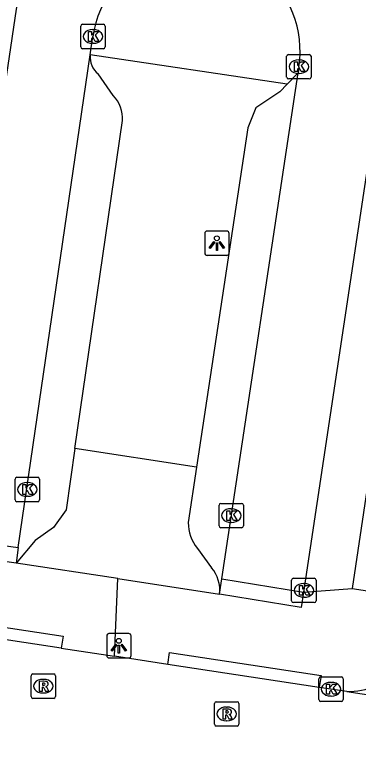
# Model space of a CAD drawing. Extents: x 163686 to 164493, y 382719 to 383870.
# Drawn here: x 164100.41 to 164114.47, y 383040.31 to 383070.32 of the extents above; entities that cross this region are included whole.
import ezdxf

# ---------------------------------------------------------------- set-up
doc = ezdxf.new("R2010")
doc.units = 0
for name, color, linetype in [('IMGEO_Groenvoorziening', 7, 'Continuous'), ('IMGEO_Kolk', 7, 'Continuous'), ('IMGEO_Lichtpunt', 7, 'Continuous'), ('IMGEO_Pand', 7, 'Continuous'), ('IMGEO_Parkeervlak_open', 7, 'Continuous'), ('IMGEO_Rijbaan_lokaal_open', 7, 'Continuous'), ('IMGEO_Rioolput', 7, 'Continuous'), ('IMGEO_Voetpad_open', 7, 'Continuous')]:
    doc.layers.add(name, color=color, linetype=linetype)

msp = doc.modelspace()

# ---------------------------------------------------------------- linework, layer by layer
at = {"layer": 'IMGEO_Groenvoorziening'}
for points in [[(164111.555, 383067.478), (164103.498, 383068.668)], [(164107.85, 383051.778), (164102.872, 383052.545)]]:
    msp.add_lwpolyline(points, dxfattribs=at)
at = {"layer": 'IMGEO_Kolk'}
for p, q in [((164103.109, 383069), (164103.109, 383069.852)), ((164103.184, 383069.926), (164104.036, 383069.926)), ((164103.597, 383069.706), (164103.622, 383069.706)), ((164104.11, 383069.852), (164104.11, 383069)), ((164103.62, 383069.146), (164103.595, 383069.146)), ((164104.036, 383068.926), (164103.184, 383068.926)), ((164111.534, 383067.762), (164111.534, 383068.614)), ((164111.609, 383068.688), (164112.461, 383068.688)), ((164112.535, 383068.614), (164112.535, 383067.762)), ((164112.022, 383068.468), (164112.047, 383068.468)), ((164112.045, 383067.908), (164112.02, 383067.908)), ((164112.461, 383067.688), (164111.609, 383067.688)), ((164100.422, 383050.443), (164100.422, 383051.295)), ((164100.497, 383051.369), (164101.349, 383051.369)), ((164100.91, 383051.149), (164100.935, 383051.149)), ((164101.423, 383051.295), (164101.423, 383050.443)), ((164100.933, 383050.589), (164100.908, 383050.589)), ((164101.349, 383050.369), (164100.497, 383050.369)), ((164108.766, 383049.374), (164108.766, 383050.226)), ((164108.841, 383050.3), (164109.693, 383050.3)), ((164109.767, 383050.226), (164109.767, 383049.374)), ((164109.254, 383050.08), (164109.279, 383050.08)), ((164109.693, 383049.3), (164108.841, 383049.3)), ((164109.277, 383049.52), (164109.252, 383049.52)), ((164111.813, 383047.235), (164112.665, 383047.235)), ((164111.738, 383046.309), (164111.738, 383047.161)), ((164112.226, 383047.015), (164112.251, 383047.015)), ((164112.739, 383047.161), (164112.739, 383046.309)), ((164112.249, 383046.455), (164112.224, 383046.455)), ((164112.665, 383046.235), (164111.813, 383046.235)), ((164112.849, 383042.263), (164112.849, 383043.115)), ((164112.924, 383043.189), (164113.776, 383043.189)), ((164113.337, 383042.969), (164113.362, 383042.969)), ((164113.85, 383043.115), (164113.85, 383042.263)), ((164113.36, 383042.409), (164113.335, 383042.409)), ((164113.776, 383042.189), (164112.924, 383042.189))]:
    msp.add_line(p, q, dxfattribs=at)
for points in [[(164103.109, 383069), (164103.109, 383069.852)], [(164103.184, 383069.926), (164104.036, 383069.926)], [(164104.11, 383069.852), (164104.11, 383069)], [(164103.43, 383069.626), (164103.553, 383069.626), (164103.553, 383069.475), (164103.683, 383069.626), (164103.847, 383069.626), (164103.701, 383069.475), (164103.854, 383069.226), (164103.702, 383069.226), (164103.617, 383069.39), (164103.553, 383069.323), (164103.553, 383069.226), (164103.43, 383069.226), (164103.43, 383069.626)], [(164104.036, 383068.926), (164103.184, 383068.926)], [(164111.534, 383067.762), (164111.534, 383068.614)], [(164111.609, 383068.688), (164112.461, 383068.688)], [(164112.535, 383068.614), (164112.535, 383067.762)], [(164111.855, 383068.388), (164111.978, 383068.388), (164111.978, 383068.237), (164112.108, 383068.388), (164112.272, 383068.388), (164112.126, 383068.237), (164112.279, 383067.988), (164112.127, 383067.988), (164112.042, 383068.152), (164111.978, 383068.085), (164111.978, 383067.988), (164111.855, 383067.988), (164111.855, 383068.388)], [(164112.461, 383067.688), (164111.609, 383067.688)], [(164100.422, 383050.443), (164100.422, 383051.295)], [(164100.497, 383051.369), (164101.349, 383051.369)], [(164101.423, 383051.295), (164101.423, 383050.443)], [(164100.743, 383051.069), (164100.866, 383051.069), (164100.866, 383050.918), (164100.996, 383051.069), (164101.16, 383051.069), (164101.014, 383050.918), (164101.167, 383050.669), (164101.015, 383050.669), (164100.93, 383050.833), (164100.866, 383050.766), (164100.866, 383050.669), (164100.743, 383050.669), (164100.743, 383051.069)], [(164101.349, 383050.369), (164100.497, 383050.369)], [(164108.766, 383049.374), (164108.766, 383050.226)], [(164108.841, 383050.3), (164109.693, 383050.3)], [(164109.767, 383050.226), (164109.767, 383049.374)], [(164109.087, 383050), (164109.21, 383050), (164109.21, 383049.849), (164109.34, 383050), (164109.504, 383050), (164109.358, 383049.849), (164109.511, 383049.6), (164109.359, 383049.6), (164109.274, 383049.764), (164109.21, 383049.697), (164109.21, 383049.6), (164109.087, 383049.6), (164109.087, 383050)], [(164109.693, 383049.3), (164108.841, 383049.3)], [(164111.813, 383047.235), (164112.665, 383047.235)], [(164111.738, 383046.309), (164111.738, 383047.161)], [(164112.059, 383046.935), (164112.182, 383046.935), (164112.182, 383046.784), (164112.312, 383046.935), (164112.476, 383046.935), (164112.33, 383046.784), (164112.483, 383046.535), (164112.331, 383046.535), (164112.246, 383046.699), (164112.182, 383046.632), (164112.182, 383046.535), (164112.059, 383046.535), (164112.059, 383046.935)], [(164112.739, 383047.161), (164112.739, 383046.309)], [(164112.665, 383046.235), (164111.813, 383046.235)], [(164112.849, 383042.263), (164112.849, 383043.115)], [(164112.924, 383043.189), (164113.776, 383043.189)], [(164113.85, 383043.115), (164113.85, 383042.263)], [(164113.17, 383042.889), (164113.293, 383042.889), (164113.293, 383042.738), (164113.423, 383042.889), (164113.587, 383042.889), (164113.441, 383042.738), (164113.594, 383042.489), (164113.442, 383042.489), (164113.357, 383042.653), (164113.293, 383042.586), (164113.293, 383042.489), (164113.17, 383042.489), (164113.17, 383042.889)], [(164113.776, 383042.189), (164112.924, 383042.189)]]:
    msp.add_lwpolyline(points, dxfattribs=at)
for centre, start, end in [((164103.186, 383069.85), 91.552, 178.448), ((164103.186, 383069.85), 91.552, 178.448), ((164104.034, 383069.85), 1.552, 88.448), ((164104.034, 383069.85), 1.552, 88.448), ((164103.186, 383069.002), 181.552, 268.448), ((164103.186, 383069.002), 181.552, 268.448), ((164104.034, 383069.002), 271.552, 358.448), ((164104.034, 383069.002), 271.552, 358.448), ((164111.611, 383068.612), 91.552, 178.448), ((164111.611, 383068.612), 91.552, 178.448), ((164112.459, 383068.612), 1.552, 88.448), ((164112.459, 383068.612), 1.552, 88.448), ((164111.611, 383067.764), 181.552, 268.448), ((164111.611, 383067.764), 181.552, 268.448), ((164112.459, 383067.764), 271.552, 358.448), ((164112.459, 383067.764), 271.552, 358.448), ((164100.499, 383051.293), 91.552, 178.448), ((164100.499, 383051.293), 91.552, 178.448), ((164101.347, 383051.293), 1.552, 88.448), ((164101.347, 383051.293), 1.552, 88.448), ((164100.499, 383050.445), 181.552, 268.448), ((164100.499, 383050.445), 181.552, 268.448), ((164101.347, 383050.445), 271.552, 358.448), ((164101.347, 383050.445), 271.552, 358.448), ((164108.843, 383050.224), 91.552, 178.448), ((164108.843, 383050.224), 91.552, 178.448), ((164109.691, 383050.224), 1.552, 88.448), ((164109.691, 383050.224), 1.552, 88.448), ((164108.843, 383049.376), 181.552, 268.448), ((164108.843, 383049.376), 181.552, 268.448), ((164109.691, 383049.376), 271.552, 358.448), ((164109.691, 383049.376), 271.552, 358.448), ((164111.815, 383047.159), 91.552, 178.448), ((164111.815, 383047.159), 91.552, 178.448), ((164112.663, 383047.159), 1.552, 88.448), ((164112.663, 383047.159), 1.552, 88.448), ((164111.815, 383046.311), 181.552, 268.448), ((164111.815, 383046.311), 181.552, 268.448), ((164112.663, 383046.311), 271.552, 358.448), ((164112.663, 383046.311), 271.552, 358.448), ((164112.926, 383043.113), 91.552, 178.448), ((164112.926, 383043.113), 91.552, 178.448), ((164113.774, 383043.113), 1.552, 88.448), ((164113.774, 383043.113), 1.552, 88.448), ((164112.926, 383042.265), 181.552, 268.448), ((164112.926, 383042.265), 181.552, 268.448), ((164113.774, 383042.265), 271.552, 358.448), ((164113.774, 383042.265), 271.552, 358.448)]:
    msp.add_arc(centre, 0.0765, start, end, dxfattribs=at)
for centre, major_axis, ratio, start_param, end_param in [((164103.596, 383069.426), (-0.387, 0.002), 0.722429, 4.712389, 7.853982), ((164103.621, 383069.426), (-0.39, 0.002), 0.717154, 1.570796, 4.712389), ((164112.021, 383068.188), (-0.387, 0.002), 0.722429, 4.712389, 7.853982), ((164112.046, 383068.188), (-0.39, 0.002), 0.717154, 1.570796, 4.712389), ((164100.909, 383050.869), (-0.387, 0.002), 0.722429, 4.712389, 7.853982), ((164100.934, 383050.869), (-0.39, 0.002), 0.717154, 1.570796, 4.712389), ((164109.253, 383049.8), (-0.387, 0.002), 0.722429, 4.712389, 7.853982), ((164109.278, 383049.8), (-0.39, 0.002), 0.717154, 1.570796, 4.712389), ((164112.225, 383046.735), (-0.387, 0.002), 0.722429, 4.712389, 7.853982), ((164112.25, 383046.735), (-0.39, 0.002), 0.717154, 1.570796, 4.712389), ((164113.336, 383042.689), (-0.387, 0.002), 0.722429, 4.712389, 7.853982), ((164113.361, 383042.689), (-0.39, 0.002), 0.717154, 1.570796, 4.712389)]:
    msp.add_ellipse(centre, major_axis=major_axis, ratio=ratio, start_param=start_param, end_param=end_param, dxfattribs=at)
at = {"layer": 'IMGEO_Lichtpunt'}
for p, q in [((164108.181, 383061.362), (164108.181, 383060.555)), ((164108.181, 383061.362), (164108.181, 383060.555)), ((164109.083, 383061.457), (164108.275, 383061.457)), ((164109.083, 383061.457), (164108.275, 383061.457)), ((164109.177, 383060.555), (164109.177, 383061.362)), ((164109.177, 383060.555), (164109.177, 383061.362)), ((164108.275, 383060.461), (164109.083, 383060.461)), ((164108.275, 383060.461), (164109.083, 383060.461)), ((164104.171, 383044.869), (164104.171, 383044.062)), ((164104.171, 383044.869), (164104.171, 383044.062)), ((164105.073, 383044.964), (164104.265, 383044.964)), ((164105.073, 383044.964), (164104.265, 383044.964)), ((164105.167, 383044.062), (164105.167, 383044.869)), ((164105.167, 383044.062), (164105.167, 383044.869)), ((164104.265, 383043.968), (164105.073, 383043.968)), ((164104.265, 383043.968), (164105.073, 383043.968))]:
    msp.add_line(p, q, dxfattribs=at)
for points in [[(164108.555, 383061.026), (164108.594, 383060.998), (164108.406, 383060.736), (164108.368, 383060.763), (164108.555, 383061.026)], [(164108.657, 383060.978), (164108.704, 383060.978), (164108.704, 383060.656), (164108.657, 383060.656), (164108.657, 383060.978)], [(164108.767, 383060.998), (164108.805, 383061.025), (164108.992, 383060.763), (164108.953, 383060.735), (164108.767, 383060.998)], [(164104.545, 383044.533), (164104.584, 383044.505), (164104.396, 383044.243), (164104.358, 383044.27), (164104.545, 383044.533)], [(164104.647, 383044.485), (164104.694, 383044.485), (164104.694, 383044.163), (164104.647, 383044.163), (164104.647, 383044.485)], [(164104.757, 383044.505), (164104.795, 383044.532), (164104.982, 383044.27), (164104.943, 383044.242), (164104.757, 383044.505)]]:
    msp.add_lwpolyline(points, dxfattribs=at)
for centre in [(164108.68, 383061.16), (164104.67, 383044.667)]:
    msp.add_circle(centre, 0.0994, dxfattribs=at)
for centre, start, end in [((164108.275, 383061.362), 90, 180), ((164108.275, 383061.362), 90, 180), ((164109.083, 383061.362), 0, 90), ((164109.083, 383061.362), 0, 90), ((164108.275, 383060.555), 180, 270), ((164108.275, 383060.555), 180, 270), ((164109.083, 383060.555), 270, 0), ((164109.083, 383060.555), 270, 360), ((164104.265, 383044.869), 90, 180), ((164104.265, 383044.869), 90, 180), ((164105.073, 383044.869), 0, 90), ((164105.073, 383044.869), 0, 90), ((164104.265, 383044.062), 180, 270), ((164104.265, 383044.062), 180, 270), ((164105.073, 383044.062), 270, 0), ((164105.073, 383044.062), 270, 360)]:
    msp.add_arc(centre, 0.0946, start, end, dxfattribs=at)
at = {"layer": 'IMGEO_Pand'}
for points in [[(164115.278, 383053.948), (164114.215, 383046.807)], [(164114.215, 383046.807), (164121.476, 383045.707)]]:
    msp.add_lwpolyline(points, dxfattribs=at)
at = {"layer": 'IMGEO_Parkeervlak_open'}
for points in [[(164104.439, 383067.008), (164103.822, 383067.893)], [(164111.998, 383067.938), (164111.555, 383067.478)], [(164111.555, 383067.478), (164111.254, 383067.165), (164110.267, 383066.508), (164109.948, 383065.689), (164107.85, 383051.778)], [(164102.872, 383052.545), (164104.819, 383065.979)], [(164102.872, 383052.545), (164102.507, 383050.03), (164101.998, 383049.306), (164101.249, 383048.786), (164100.461, 383047.857)], [(164107.85, 383051.778), (164107.509, 383049.517)], [(164107.881, 383048.458), (164108.46, 383047.662)]]:
    msp.add_lwpolyline(points, dxfattribs=at)
for centre, radius, start, end in [((164104.369, 383068.577), 0.875, 174.0139, 231.3623), ((164103.435, 383066.052), 1.386, 356.9611, 43.5764), ((164109.142, 383049.496), 1.633, 179.256, 219.4542), ((164107.378, 383046.738), 1.423, 353.6533, 40.4925)]:
    msp.add_arc(centre, radius, start, end, dxfattribs=at)
at = {"layer": 'IMGEO_Rijbaan_lokaal_open'}
for points in [[(164101.537, 383076.808), (164100.461, 383070.545), (164097.263, 383048.949)], [(164116.353, 383074.19), (164112.228, 383046.662)], [(164103.498, 383068.668), (164103.609, 383069.43)], [(164100.553, 383048.49), (164103.498, 383068.668)], [(164112.035, 383068.184), (164111.998, 383067.938)], [(164108.886, 383047.207), (164111.998, 383067.938)], [(164100.461, 383047.857), (164097.169, 383048.316), (164097.263, 383048.949)], [(164097.263, 383048.949), (164100.553, 383048.49)], [(164100.553, 383048.49), (164100.461, 383047.857)], [(164108.792, 383046.581), (164108.886, 383047.207)], [(164108.886, 383047.207), (164112.228, 383046.662)], [(164112.228, 383046.662), (164112.133, 383046.029), (164108.792, 383046.581)], [(164102.311, 383044.368), (164095.56, 383045.394)], [(164102.311, 383044.368), (164104.492, 383044.036)], [(164106.672, 383043.705), (164104.492, 383044.036)], [(164112.868, 383042.763), (164106.672, 383043.705)], [(164113.99, 383042.593), (164112.868, 383042.763)], [(164113.99, 383042.593), (164129.039, 383040.306)]]:
    msp.add_lwpolyline(points, dxfattribs=at)
msp.add_arc((164107.825, 383068.824), 4.259, 351.3566, 171.82, dxfattribs=at)
at = {"layer": 'IMGEO_Rioolput'}
for p, q in [((164101.152, 383043.312), (164102.004, 383043.312)), ((164101.077, 383042.386), (164101.077, 383043.238)), ((164101.565, 383043.092), (164101.59, 383043.092)), ((164102.078, 383043.238), (164102.078, 383042.386)), ((164101.588, 383042.532), (164101.563, 383042.532)), ((164102.004, 383042.312), (164101.152, 383042.312)), ((164108.581, 383041.25), (164108.581, 383042.102)), ((164108.656, 383042.176), (164109.508, 383042.176)), ((164109.582, 383042.102), (164109.582, 383041.25)), ((164109.069, 383041.956), (164109.094, 383041.956)), ((164109.508, 383041.176), (164108.656, 383041.176)), ((164109.092, 383041.396), (164109.067, 383041.396))]:
    msp.add_line(p, q, dxfattribs=at)
for points in [[(164101.152, 383043.312), (164102.004, 383043.312)], [(164101.077, 383042.386), (164101.077, 383043.238)], [(164101.666, 383043.01), (164101.414, 383043.012), (164101.414, 383042.612)], [(164102.078, 383043.238), (164102.078, 383042.386)], [(164101.414, 383042.612), (164101.538, 383042.612), (164101.538, 383042.774), (164101.549, 383042.774)], [(164101.592, 383042.931), (164101.538, 383042.931), (164101.538, 383042.85)], [(164101.538, 383042.85), (164101.59, 383042.85)], [(164101.596, 383042.745), (164101.667, 383042.612), (164101.807, 383042.612), (164101.742, 383042.738)], [(164102.004, 383042.312), (164101.152, 383042.312)], [(164108.581, 383041.25), (164108.581, 383042.102)], [(164108.656, 383042.176), (164109.508, 383042.176)], [(164109.582, 383042.102), (164109.582, 383041.25)], [(164109.17, 383041.874), (164108.918, 383041.876), (164108.918, 383041.476)], [(164109.096, 383041.795), (164109.042, 383041.795), (164109.042, 383041.714)], [(164108.918, 383041.476), (164109.042, 383041.476), (164109.042, 383041.638), (164109.053, 383041.638)], [(164109.042, 383041.714), (164109.094, 383041.714)], [(164109.1, 383041.609), (164109.171, 383041.476), (164109.311, 383041.476), (164109.246, 383041.602)], [(164109.508, 383041.176), (164108.656, 383041.176)]]:
    msp.add_lwpolyline(points, dxfattribs=at)
for centre, radius, start, end in [((164101.154, 383043.236), 0.0765, 91.552, 178.448), ((164101.154, 383043.236), 0.0765, 91.552, 178.448), ((164102.002, 383043.236), 0.0765, 1.552, 88.448), ((164102.002, 383043.236), 0.0765, 1.552, 88.448), ((164101.665, 383042.9), 0.109, 350.3612, 89.416), ((164101.548, 383042.721), 0.0533, 26.0293, 88.6989), ((164101.574, 383043.039), 0.19, 274.7715, 282.9687), ((164101.598, 383042.835), 0.0964, 77.0061, 93.1865), ((164101.612, 383042.892), 0.0378, 276.6634, 79.6772), ((164101.663, 383042.9), 0.112, 277.5842, 350.9817), ((164101.647, 383042.685), 0.108, 29.5134, 73.7905), ((164101.154, 383042.388), 0.0765, 181.552, 268.448), ((164101.154, 383042.388), 0.0765, 181.552, 268.448), ((164102.002, 383042.388), 0.0765, 271.552, 358.448), ((164102.002, 383042.388), 0.0765, 271.552, 358.448), ((164108.658, 383042.1), 0.0765, 91.552, 178.448), ((164108.658, 383042.1), 0.0765, 91.552, 178.448), ((164109.506, 383042.1), 0.0765, 1.552, 88.448), ((164109.506, 383042.1), 0.0765, 1.552, 88.448), ((164109.102, 383041.699), 0.0964, 77.0061, 93.1865), ((164109.116, 383041.756), 0.0378, 276.6634, 79.6772), ((164109.169, 383041.764), 0.109, 350.3612, 89.416), ((164109.052, 383041.585), 0.0533, 26.0293, 88.6989), ((164109.078, 383041.903), 0.19, 274.7715, 282.9687), ((164109.167, 383041.764), 0.112, 277.5842, 350.9817), ((164109.151, 383041.549), 0.108, 29.5134, 73.7905), ((164108.658, 383041.252), 0.0765, 181.552, 268.448), ((164108.658, 383041.252), 0.0765, 181.552, 268.448), ((164109.506, 383041.252), 0.0765, 271.552, 358.448), ((164109.506, 383041.252), 0.0765, 271.552, 358.448)]:
    msp.add_arc(centre, radius, start, end, dxfattribs=at)
for centre, major_axis, ratio, start_param, end_param in [((164101.564, 383042.812), (-0.387, 0.002), 0.722429, 4.712389, 7.853982), ((164101.589, 383042.812), (-0.39, 0.002), 0.717154, 1.570796, 4.712389), ((164109.068, 383041.676), (-0.387, 0.002), 0.722429, 4.712389, 7.853982), ((164109.093, 383041.676), (-0.39, 0.002), 0.717154, 1.570796, 4.712389)]:
    msp.add_ellipse(centre, major_axis=major_axis, ratio=ratio, start_param=start_param, end_param=end_param, dxfattribs=at)
at = {"layer": 'IMGEO_Voetpad_open'}
for points in [[(164104.627, 383047.219), (164100.461, 383047.857)], [(164104.492, 383044.036), (164104.627, 383047.219)], [(164104.627, 383047.219), (164108.792, 383046.581)], [(164112.228, 383046.662), (164114.215, 383046.807)], [(164095.56, 383045.394), (164095.634, 383045.886), (164102.384, 383044.857), (164102.311, 383044.368)], [(164106.672, 383043.705), (164106.745, 383044.193), (164112.941, 383043.254), (164112.868, 383042.763)]]:
    msp.add_lwpolyline(points, dxfattribs=at)
msp.add_arc((164114.062, 383045.282), 2.69, 268.4735, 294.333, dxfattribs=at)

doc.saveas('drawing.dxf')
